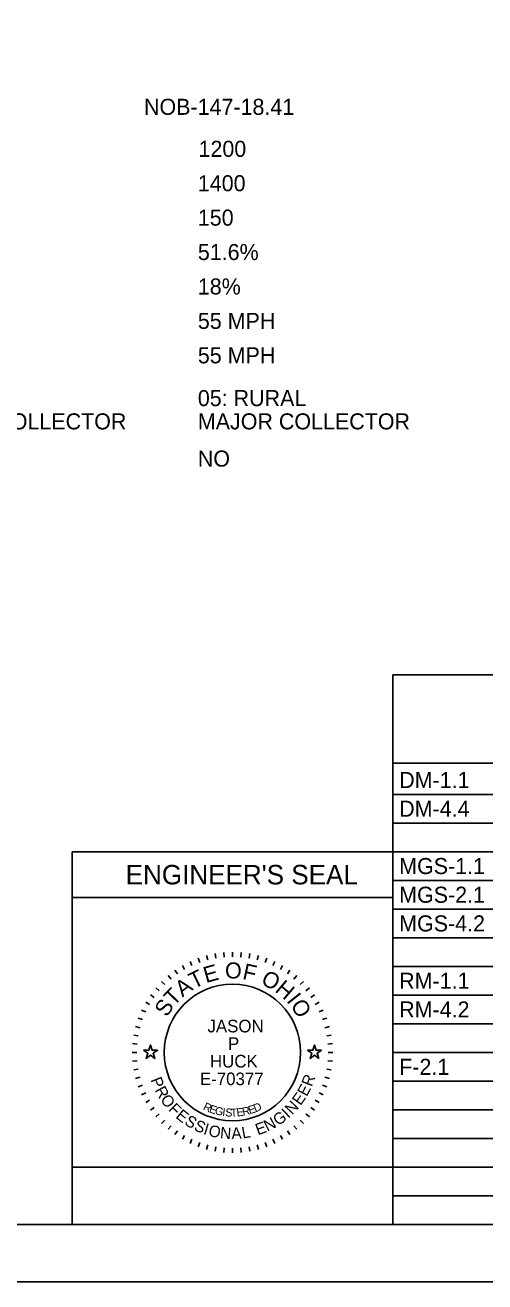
# Model space of a CAD drawing. Extents: x -10 to 158, y 8 to 33.
# Drawn here: x 131.95 to 135.96, y 10.96 to 21.92 of the extents above; entities that cross this region are included whole.
import ezdxf

# ---------------------------------------------------------------- set-up
doc = ezdxf.new("R2010")
doc.units = 0
for name, color, linetype in [('Default', 7, 'Continuous'), ('SH_Border', 7, 'Continuous'), ('SH_Cut_Line', 7, 'Continuous'), ('SH_Data', 7, 'Continuous'), ('SH_Text', 7, 'Continuous')]:
    doc.layers.add(name, color=color, linetype=linetype)

msp = doc.modelspace()

# ---------------------------------------------------------------- linework, layer by layer
at = {"layer": 'Default'}
for points in [[(132.981, 12.982), (133.028, 12.982), (133.042, 13.027), (133.057, 12.982), (133.104, 12.982), (133.066, 12.955), (133.08, 12.91), (133.042, 12.938), (133.004, 12.91), (133.019, 12.955)], [(134.411, 12.982), (134.458, 12.982), (134.472, 13.027), (134.487, 12.982), (134.534, 12.982), (134.496, 12.955), (134.51, 12.91), (134.472, 12.938), (134.434, 12.91), (134.449, 12.955)]]:
    msp.add_lwpolyline(points, close=True, dxfattribs=at)
at = {"layer": 'SH_Border'}
msp.add_lwpolyline([(125.504, 32.462), (157.504, 32.462), (157.504, 11.462), (125.504, 11.462)], close=True, dxfattribs=at)
at = {"layer": 'SH_Cut_Line'}
msp.add_lwpolyline([(124.004, 10.962), (158.004, 10.962), (158.004, 32.962), (124.004, 32.962)], close=True, dxfattribs=at)
at = {"layer": 'SH_Data'}
for p, q in [((135.157, 16.254), (148.607, 16.254)), ((135.157, 11.462), (135.157, 16.254)), ((135.157, 15.483), (148.607, 15.483)), ((135.157, 15.212), (146.882, 15.212)), ((135.157, 14.962), (146.882, 14.962)), ((135.157, 14.712), (132.357, 14.712)), ((132.357, 14.712), (132.357, 11.462)), ((135.157, 14.712), (148.607, 14.712)), ((135.157, 11.462), (135.157, 14.712)), ((135.157, 14.462), (148.607, 14.462)), ((135.157, 14.312), (132.357, 14.312)), ((135.157, 14.212), (148.607, 14.212)), ((135.157, 13.962), (148.607, 13.962)), ((133.531, 13.808), (133.541, 13.769)), ((133.605, 13.824), (133.612, 13.785)), ((133.681, 13.834), (133.685, 13.794)), ((133.757, 13.837), (133.757, 13.797)), ((133.834, 13.834), (133.83, 13.794)), ((133.909, 13.824), (133.902, 13.785)), ((133.984, 13.808), (133.973, 13.769)), ((133.32, 13.72), (133.34, 13.685)), ((133.388, 13.755), (133.404, 13.719)), ((133.458, 13.785), (133.472, 13.747)), ((134.057, 13.785), (134.043, 13.747)), ((134.127, 13.755), (134.11, 13.719)), ((134.195, 13.72), (134.175, 13.685)), ((135.157, 13.712), (148.607, 13.712)), ((133.195, 13.633), (133.221, 13.602)), ((133.255, 13.679), (133.278, 13.646)), ((134.259, 13.679), (134.236, 13.646)), ((134.32, 13.633), (134.294, 13.602)), ((133.087, 13.525), (133.118, 13.499)), ((133.139, 13.581), (133.167, 13.553)), ((134.376, 13.581), (134.348, 13.553)), ((134.428, 13.525), (134.397, 13.499)), ((133, 13.4), (133.034, 13.38)), ((133.041, 13.464), (133.073, 13.441)), ((134.474, 13.464), (134.441, 13.441)), ((134.515, 13.4), (134.48, 13.38)), ((135.157, 13.462), (148.607, 13.462)), ((132.935, 13.262), (132.973, 13.248)), ((132.964, 13.332), (133.001, 13.315)), ((134.55, 13.332), (134.514, 13.315)), ((134.58, 13.262), (134.542, 13.248)), ((132.912, 13.189), (132.951, 13.178)), ((134.603, 13.189), (134.564, 13.178)), ((135.157, 13.212), (148.607, 13.212)), ((132.886, 13.039), (132.926, 13.035)), ((132.896, 13.114), (132.935, 13.107)), ((134.619, 13.114), (134.58, 13.107)), ((134.629, 13.039), (134.589, 13.035)), ((132.882, 12.962), (132.922, 12.962)), ((134.632, 12.962), (134.592, 12.962)), ((135.157, 12.962), (148.607, 12.962)), ((132.886, 12.886), (132.926, 12.89)), ((132.896, 12.81), (132.935, 12.817)), ((134.619, 12.81), (134.58, 12.817)), ((134.629, 12.886), (134.589, 12.89)), ((132.912, 12.736), (132.951, 12.746)), ((134.603, 12.736), (134.564, 12.746)), ((135.157, 12.712), (148.607, 12.712)), ((132.935, 12.663), (132.973, 12.677)), ((132.964, 12.593), (133.001, 12.609)), ((134.55, 12.593), (134.514, 12.609)), ((134.58, 12.663), (134.542, 12.677)), ((133, 12.525), (133.034, 12.545)), ((134.515, 12.525), (134.48, 12.545)), ((133.041, 12.46), (133.073, 12.483)), ((133.087, 12.4), (133.118, 12.426)), ((134.428, 12.4), (134.397, 12.426)), ((134.474, 12.46), (134.441, 12.483)), ((135.157, 12.462), (148.607, 12.462)), ((133.139, 12.344), (133.167, 12.372)), ((133.195, 12.292), (133.221, 12.323)), ((133.255, 12.246), (133.278, 12.278)), ((134.259, 12.246), (134.236, 12.278)), ((134.32, 12.292), (134.294, 12.323)), ((134.376, 12.344), (134.348, 12.372)), ((133.32, 12.205), (133.34, 12.239)), ((133.388, 12.169), (133.404, 12.206)), ((133.458, 12.14), (133.472, 12.178)), ((134.057, 12.14), (134.043, 12.178)), ((134.127, 12.169), (134.11, 12.206)), ((134.195, 12.205), (134.175, 12.239)), ((135.157, 12.212), (148.607, 12.212)), ((133.531, 12.117), (133.541, 12.156)), ((133.605, 12.101), (133.612, 12.14)), ((133.681, 12.091), (133.685, 12.131)), ((133.757, 12.087), (133.757, 12.127)), ((133.834, 12.091), (133.83, 12.131)), ((133.909, 12.101), (133.902, 12.14)), ((133.984, 12.117), (133.973, 12.156)), ((135.157, 11.962), (148.607, 11.962)), ((135.157, 11.712), (148.607, 11.712)), ((135.157, 11.462), (132.357, 11.462))]:
    msp.add_line(p, q, dxfattribs=at)
msp.add_lwpolyline([(135.157, 11.462), (135.157, 11.962), (132.357, 11.962), (132.357, 11.462)], close=True, dxfattribs=at)
msp.add_circle((133.757, 12.962), 0.595, dxfattribs=at)

# ---------------------------------------------------------------- texts
for s, height, p in [('NOB-147-18.41', 0.14, (132.985, 21.135)), ("ENGINEER'S SEAL", 0.17, (132.825, 14.427)), ('JASON', 0.11, (133.539, 13.137)), ('P', 0.11, (133.718, 12.984)), ('HUCK', 0.11, (133.561, 12.831)), ('E-70377', 0.11, (133.473, 12.677))]:
    msp.add_text(s, height=height, dxfattribs=at).set_placement(p)
for s, height, rotation, p in [('E', 0.14, 15.7571, (133.526, 13.566)), ('O', 0.14, 359.7812, (133.692, 13.607)), ('F', 0.14, 347.4362, (133.838, 13.604)), ('A', 0.14, 36.4747, (133.321, 13.44)), ('T', 0.14, 25.7167, (133.419, 13.514)), ('O', 0.14, 332.2586, (133.997, 13.564)), ('H', 0.14, 319.9136, (134.12, 13.498)), ('T', 0.14, 46.4344, (133.246, 13.359)), ('I', 0.14, 308.367, (134.224, 13.411)), ('S', 0.14, 57.1924, (133.185, 13.264)), ('O', 0.14, 303.1491, (134.259, 13.371)), ('P', 0.1, 291.494, (133.04, 12.724)), ('R', 0.1, 69.2322, (134.449, 12.658)), ('R', 0.1, 298.7311, (133.076, 12.634)), ('E', 0.1, 54.758, (134.351, 12.494)), ('E', 0.1, 61.9951, (134.405, 12.572)), ('O', 0.1, 306.4666, (133.123, 12.551)), ('F', 0.1, 314.7068, (133.192, 12.461)), ('R', 0.07, 334.487, (133.495, 12.467)), ('E', 0.07, 341.04, (133.548, 12.442)), ('G', 0.07, 347.4752, (133.599, 12.424)), ('E', 0.07, 17.6836, (133.907, 12.423)), ('D', 0.07, 23.3052, (133.958, 12.439)), ('N', 0.1, 47.0224, (134.278, 12.413)), ('E', 0.1, 321.4393, (133.255, 12.397)), ('S', 0.1, 328.6764, (133.332, 12.338)), ('I', 0.07, 353.7858, (133.666, 12.409)), ('S', 0.07, 356.8926, (133.693, 12.405)), ('T', 0.07, 3.0061, (133.743, 12.401)), ('E', 0.07, 6.0117, (133.796, 12.404)), ('R', 0.07, 11.9184, (133.85, 12.41)), ('N', 0.1, 27.3113, (134.062, 12.27)), ('G', 0.1, 35.0469, (134.155, 12.319)), ('I', 0.1, 43.287, (134.244, 12.384)), ('S', 0.1, 335.9134, (133.414, 12.289)), ('I', 0.1, 343.1505, (133.498, 12.252)), ('O', 0.1, 346.8859, (133.541, 12.237)), ('N', 0.1, 355.1261, (133.646, 12.214)), ('A', 0.1, 2.8617, (133.75, 12.206)), ('L', 0.1, 10.0987, (133.847, 12.211)), ('E', 0.1, 20.0742, (133.979, 12.239))]:
    msp.add_text(s, height=height, rotation=rotation, dxfattribs=at).set_placement(p)
at = {"layer": 'SH_Text'}
for s, p in [('1200', (133.461, 20.769)), ('1400', (133.455, 20.469)), ('150', (133.455, 20.169)), ('51.6%', (133.455, 19.869)), ('18%', (133.455, 19.569)), ('55 MPH', (133.455, 19.269)), ('55 MPH', (133.455, 18.969)), ('05: RURAL ', (133.455, 18.596)), ('MAJOR COLLECTOR', (130.98, 18.393)), ('MAJOR COLLECTOR', (133.455, 18.393)), ('NO', (133.455, 18.069)), ('DM-1.1', (135.212, 15.267)), ('DM-4.4', (135.212, 15.017)), ('MGS-1.1', (135.212, 14.517)), ('MGS-2.1', (135.212, 14.267)), ('MGS-4.2', (135.212, 14.017)), ('RM-1.1', (135.212, 13.517)), ('RM-4.2', (135.212, 13.267)), ('F-2.1', (135.212, 12.767))]:
    msp.add_text(s, height=0.14, dxfattribs=at).set_placement(p)

doc.saveas('drawing.dxf')
